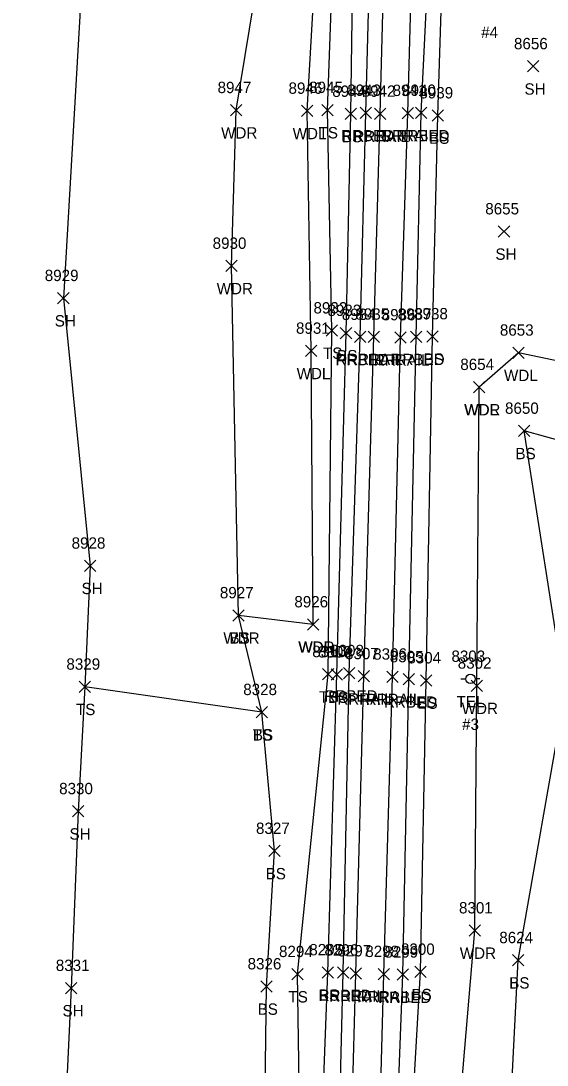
# Model space of a CAD drawing. Extents: x 1769141 to 1770911, y 735471 to 741449.
# Drawn here: x 1770223.3 to 1770316, y 737257.9 to 737441.9 of the extents above; entities that cross this region are included whole.
import ezdxf

# ---------------------------------------------------------------- set-up
doc = ezdxf.new("R2010")
doc.units = 0
for name, color, linetype in [('L_A', 7, 'Continuous'), ('L_I', 7, 'Continuous'), ('L_TIC', 7, 'Continuous'), ('LAWA', 7, 'Continuous'), ('LELB', 7, 'Continuous'), ('LSOGP', 7, 'Continuous'), ('R_A', 7, 'Continuous'), ('R_I', 7, 'Continuous'), ('R_TIC', 7, 'Continuous'), ('RR', 7, 'Continuous'), ('RRB', 7, 'Continuous'), ('U_A', 7, 'Continuous'), ('U_C', 7, 'Continuous'), ('U_I', 7, 'Continuous'), ('UP', 7, 'Continuous')]:
    doc.layers.add(name, color=color, linetype=linetype)

msp = doc.modelspace()

# ---------------------------------------------------------------- linework, layer by layer
at = {"layer": 'L_TIC'}
for points in [[(1770312.55, 737432.92), (1770314.55, 737434.92)], [(1770314.55, 737432.92), (1770312.55, 737434.92)], [(1770260.22, 737425.19), (1770262.22, 737427.19)], [(1770262.22, 737425.19), (1770260.22, 737427.19)], [(1770272.77, 737425.07), (1770274.77, 737427.07)], [(1770274.77, 737425.07), (1770272.77, 737427.07)], [(1770276.35, 737425.21), (1770278.35, 737427.21)], [(1770278.35, 737425.21), (1770276.35, 737427.21)], [(1770280.43, 737424.53), (1770282.43, 737426.53)], [(1770282.43, 737424.53), (1770280.43, 737426.53)], [(1770295.79, 737424.26), (1770297.79, 737426.26)], [(1770297.79, 737424.26), (1770295.79, 737426.26)], [(1770307.43, 737403.82), (1770309.43, 737405.82)], [(1770309.43, 737403.82), (1770307.43, 737405.82)], [(1770259.43, 737397.75), (1770261.43, 737399.75)], [(1770261.43, 737397.75), (1770259.43, 737399.75)], [(1770229.78, 737392.07), (1770231.78, 737394.07)], [(1770231.78, 737392.07), (1770229.78, 737394.07)], [(1770277.12, 737386.36), (1770279.12, 737388.36)], [(1770279.12, 737386.36), (1770277.12, 737388.36)], [(1770279.59, 737385.92), (1770281.59, 737387.92)], [(1770281.59, 737385.92), (1770279.59, 737387.92)], [(1770294.85, 737385.33), (1770296.85, 737387.33)], [(1770296.85, 737385.33), (1770294.85, 737387.33)], [(1770273.47, 737382.78), (1770275.47, 737384.78)], [(1770275.47, 737382.78), (1770273.47, 737384.78)], [(1770310.01, 737382.45), (1770312.01, 737384.45)], [(1770312.01, 737382.45), (1770310.01, 737384.45)], [(1770303.03, 737376.4), (1770305.03, 737378.4)], [(1770305.03, 737376.4), (1770303.03, 737378.4)], [(1770303.03, 737376.4), (1770305.03, 737378.4)], [(1770305.03, 737376.4), (1770303.03, 737378.4)], [(1770311.01, 737368.68), (1770313.01, 737370.68)], [(1770313.01, 737368.68), (1770311.01, 737370.68)], [(1770311.01, 737368.68), (1770313.01, 737370.68)], [(1770313.01, 737368.68), (1770311.01, 737370.68)], [(1770234.5, 737344.91), (1770236.5, 737346.91)], [(1770236.5, 737344.91), (1770234.5, 737346.91)], [(1770260.62, 737336.17), (1770262.62, 737338.17)], [(1770262.62, 737336.17), (1770260.62, 737338.17)], [(1770260.62, 737336.17), (1770262.62, 737338.17)], [(1770262.62, 737336.17), (1770260.62, 737338.17)], [(1770273.81, 737334.57), (1770275.81, 737336.57)], [(1770275.81, 737334.57), (1770273.81, 737336.57)], [(1770273.81, 737334.57), (1770275.81, 737336.57)], [(1770275.81, 737334.57), (1770273.81, 737336.57)], [(1770276.42, 737325.8), (1770278.42, 737327.8)], [(1770278.42, 737325.8), (1770276.42, 737327.8)], [(1770277.99, 737325.74), (1770279.99, 737327.74)], [(1770279.99, 737325.74), (1770277.99, 737327.74)], [(1770293.72, 737324.7), (1770295.72, 737326.7)], [(1770295.72, 737324.7), (1770293.72, 737326.7)], [(1770302.62, 737323.77), (1770304.62, 737325.77)], [(1770304.62, 737323.77), (1770302.62, 737325.77)], [(1770233.59, 737323.59), (1770235.59, 737325.59)], [(1770235.59, 737323.59), (1770233.59, 737325.59)], [(1770264.74, 737319.11), (1770266.74, 737321.11)], [(1770266.74, 737319.11), (1770264.74, 737321.11)], [(1770264.74, 737319.11), (1770266.74, 737321.11)], [(1770266.74, 737319.11), (1770264.74, 737321.11)], [(1770232.38, 737301.65), (1770234.38, 737303.65)], [(1770234.38, 737301.65), (1770232.38, 737303.65)], [(1770266.99, 737294.65), (1770268.99, 737296.65)], [(1770268.99, 737294.65), (1770266.99, 737296.65)], [(1770302.27, 737280.64), (1770304.27, 737282.64)], [(1770304.27, 737280.64), (1770302.27, 737282.64)], [(1770309.91, 737275.4), (1770311.91, 737277.4)], [(1770311.91, 737275.4), (1770309.91, 737277.4)], [(1770271.04, 737272.95), (1770273.04, 737274.95)], [(1770273.04, 737272.95), (1770271.04, 737274.95)], [(1770276.38, 737273.26), (1770278.38, 737275.26)], [(1770278.38, 737273.26), (1770276.38, 737275.26)], [(1770292.69, 737273.35), (1770294.69, 737275.35)], [(1770294.69, 737273.35), (1770292.69, 737275.35)], [(1770231.14, 737270.5), (1770233.14, 737272.5)], [(1770233.14, 737270.5), (1770231.14, 737272.5)], [(1770265.57, 737270.78), (1770267.57, 737272.78)], [(1770267.57, 737270.78), (1770265.57, 737272.78)]]:
    msp.add_lwpolyline(points, dxfattribs=at)
at = {"layer": 'LAWA'}
for points in [[(1770274.81, 737335.57), (1770261.62, 737337.17), (1770260.43, 737398.75), (1770261.22, 737426.19), (1770265.95, 737454.79), (1770269.74, 737488.86), (1770271.32, 737497.06)], [(1770274.81, 737335.57), (1770274.47, 737383.78), (1770273.77, 737426.07), (1770276.11, 737466.88), (1770276.31, 737490), (1770271.32, 737497.06)], [(1770477.28, 737249.3), (1770442.52, 737256.83), (1770431.58, 737288.54), (1770419.85, 737311.1), (1770402.56, 737323.06), (1770401.41, 737329.18), (1770352.67, 737329.15), (1770342.67, 737370.75), (1770324.43, 737380.6), (1770311.01, 737383.45), (1770304.03, 737377.4)], [(1770295.56, 736765.07), (1770288.47, 736765.03), (1770285.4, 736787.87), (1770284.57, 736804.63), (1770282.38, 736833.87), (1770287.4, 736893.59), (1770286.58, 736936.63), (1770289.46, 736968.99), (1770291.49, 736986.73), (1770290, 737012.94), (1770290.58, 737048.83), (1770292.25, 737100.02), (1770294.09, 737129.48), (1770297.9, 737178.74), (1770298.45, 737224.98), (1770303.27, 737281.64), (1770303.62, 737324.77), (1770304.03, 737377.4)]]:
    msp.add_lwpolyline(points, dxfattribs=at)
at = {"layer": 'LELB'}
for points in [[(1770284.22, 736983.53), (1770286.1, 737006.52), (1770285.78, 737050.17), (1770287.67, 737099.53), (1770288.1, 737129.93), (1770289.78, 737179.54), (1770290.91, 737225.58), (1770293.69, 737274.35), (1770294.72, 737325.7), (1770295.85, 737386.33), (1770296.79, 737425.26), (1770298.1, 737467.61), (1770299.88, 737513.29), (1770300.86, 737550.57), (1770302.69, 737591.97), (1770303.34, 737644.67), (1770305.34, 737693.43), (1770307.48, 737738.89), (1770308.5, 737789.11), (1770309.29, 737836.41), (1770310.87, 737872.45)], [(1770269.27, 736974.12), (1770270.69, 737003.92), (1770271.03, 737053.86), (1770272.32, 737097.75), (1770272.92, 737131.76), (1770274.84, 737178.2), (1770275.61, 737227.83), (1770277.38, 737274.26), (1770278.99, 737326.74), (1770280.59, 737386.92), (1770281.43, 737425.53), (1770282.04, 737467.46), (1770283.44, 737512.78), (1770283.79, 737551.85), (1770285.35, 737592.82), (1770287.29, 737644.47), (1770288.42, 737691.85), (1770289.44, 737741.02), (1770289.98, 737788.31), (1770291.46, 737837.25)], [(1770249.46, 736962.04), (1770263.88, 736963.02), (1770266.91, 736974.5), (1770267.05, 737003.42), (1770268.31, 737053.77), (1770267.73, 737097.82), (1770269.57, 737132.6), (1770271.52, 737178.02), (1770272.76, 737227.71), (1770272.04, 737273.95), (1770277.42, 737326.8), (1770278.12, 737387.36), (1770277.35, 737426.21), (1770278.82, 737466.73), (1770278.22, 737491.37), (1770271.32, 737497.06), (1770272.28, 737508.08), (1770279.53, 737512.94), (1770280.12, 737551.03), (1770278.93, 737574.69)], [(1770292.28, 737013.24), (1770296.28, 737048.29), (1770298.58, 737101.41), (1770302.61, 737128.25), (1770304.78, 737153.09), (1770306.98, 737198.89), (1770310.91, 737276.4), (1770319.23, 737323.49), (1770312.01, 737369.68)], [(1770442.52, 737256.83), (1770427.8, 737266.38), (1770411.05, 737303.82), (1770398.89, 737320), (1770340.56, 737324.79), (1770327.26, 737365.48), (1770312.01, 737369.68)], [(1770223.3, 736999.74), (1770247.32, 736993.47), (1770249.33, 736982.02), (1770256.99, 736968.47), (1770258.56, 736968.25), (1770259.68, 736979.83), (1770259.53, 737007.75), (1770256.82, 737041.42), (1770260.09, 737073.67), (1770260.96, 737104.34), (1770262.97, 737152.46), (1770265.19, 737198.57), (1770266.09, 737235.37), (1770266.57, 737271.78), (1770267.99, 737295.65), (1770265.74, 737320.11), (1770261.62, 737337.17)], [(1770265.74, 737320.11), (1770234.59, 737324.59)]]:
    msp.add_lwpolyline(points, dxfattribs=at)
at = {"layer": 'LSOGP'}
msp.add_lwpolyline([(1770275.66, 737844.62), (1770254.69, 737800.34), (1770277.4, 737740.15), (1770272.73, 737707.21), (1770270.42, 737694.75), (1770269.26, 737671.47), (1770266.55, 737647.56), (1770255.85, 737632.97), (1770246.14, 737573.35), (1770248.69, 737519.9), (1770252.84, 737504.68), (1770247.54, 737491.88), (1770234, 737447.95), (1770230.78, 737393.07), (1770235.5, 737345.91), (1770234.59, 737324.59), (1770233.38, 737302.65), (1770232.14, 737271.5), (1770229.99, 737225.16)], dxfattribs=at)
at = {"layer": 'R_TIC'}
for points in [[(1770283.07, 737424.71), (1770285.07, 737426.71)], [(1770285.07, 737424.71), (1770283.07, 737426.71)], [(1770285.61, 737424.55), (1770287.61, 737426.55)], [(1770287.61, 737424.55), (1770285.61, 737426.55)], [(1770290.49, 737424.68), (1770292.49, 737426.68)], [(1770292.49, 737424.68), (1770290.49, 737426.68)], [(1770292.83, 737424.7), (1770294.83, 737426.7)], [(1770294.83, 737424.7), (1770292.83, 737426.7)], [(1770282.11, 737385.22), (1770284.11, 737387.22)], [(1770284.11, 737385.22), (1770282.11, 737387.22)], [(1770284.5, 737385.27), (1770286.5, 737387.27)], [(1770286.5, 737385.27), (1770284.5, 737387.27)], [(1770289.19, 737385.15), (1770291.19, 737387.15)], [(1770291.19, 737385.15), (1770289.19, 737387.15)], [(1770291.96, 737385.26), (1770293.96, 737387.26)], [(1770293.96, 737385.26), (1770291.96, 737387.26)], [(1770280.14, 737325.97), (1770282.14, 737327.97)], [(1770282.14, 737325.97), (1770280.14, 737327.97)], [(1770282.75, 737325.44), (1770284.75, 737327.44)], [(1770284.75, 737325.44), (1770282.75, 737327.44)], [(1770287.77, 737325.36), (1770289.77, 737327.36)], [(1770289.77, 737325.36), (1770287.77, 737327.36)], [(1770290.64, 737324.9), (1770292.64, 737326.9)], [(1770292.64, 737324.9), (1770290.64, 737326.9)], [(1770279.11, 737273.21), (1770281.11, 737275.21)], [(1770281.11, 737273.21), (1770279.11, 737275.21)], [(1770281.34, 737273.07), (1770283.34, 737275.07)], [(1770283.34, 737273.07), (1770281.34, 737275.07)], [(1770286.25, 737272.96), (1770288.25, 737274.96)], [(1770288.25, 737272.96), (1770286.25, 737274.96)], [(1770289.63, 737272.86), (1770291.63, 737274.86)], [(1770291.63, 737272.86), (1770289.63, 737274.86)]]:
    msp.add_lwpolyline(points, dxfattribs=at)
at = {"layer": 'RR'}
for points in [[(1770281, 737226.57), (1770282.34, 737274.07), (1770283.75, 737326.44), (1770285.5, 737386.27), (1770286.61, 737425.55), (1770287.7, 737467.84), (1770288.89, 737513.29), (1770290.12, 737551.69), (1770291.25, 737592.5), (1770292.7, 737644.11), (1770294, 737692.24), (1770295.24, 737739.58), (1770296.68, 737788.9), (1770298.12, 737837.23)], [(1770285.97, 737226.12), (1770287.25, 737273.96), (1770288.77, 737326.36), (1770290.19, 737386.15), (1770291.49, 737425.68), (1770292.68, 737468.26), (1770293.9, 737513.55), (1770295.16, 737551.31), (1770296.19, 737592.32), (1770297.68, 737644.27), (1770298.81, 737692.56), (1770300.21, 737739.55), (1770301.62, 737789.04), (1770303.1, 737836.81)]]:
    msp.add_lwpolyline(points, dxfattribs=at)
at = {"layer": 'RRB'}
for points in [[(1770278.92, 737227.05), (1770280.11, 737274.21), (1770281.14, 737326.97), (1770283.11, 737386.22), (1770284.07, 737425.71), (1770285.18, 737467.84), (1770286.52, 737513.17), (1770287.31, 737551.87), (1770287.64, 737592.71), (1770290.24, 737644.43), (1770291.35, 737692.02), (1770291.63, 737740.13), (1770293.64, 737788.67), (1770295.44, 737837.2)], [(1770288.76, 737226.01), (1770290.63, 737273.86), (1770291.64, 737325.9), (1770292.96, 737386.26), (1770293.83, 737425.7), (1770295.9, 737467.63), (1770297.11, 737513.69), (1770297.8, 737551.33), (1770299.93, 737592.31), (1770301.24, 737644.61), (1770302.67, 737693.28), (1770304.27, 737739.32), (1770305.57, 737789.13), (1770306.87, 737835.91)]]:
    msp.add_lwpolyline(points, dxfattribs=at)
at = {"layer": 'UP'}
for p, q in [((1770300.85, 737325.96), (1770301.68, 737325.96)), ((1770302.51, 737325.97), (1770302.51, 737325.97)), ((1770304.18, 737325.97), (1770303.35, 737325.97)), ((1770303.35, 737325.97), (1770303.35, 737325.97)), ((1770304.18, 737325.97), (1770304.18, 737325.97))]:
    msp.add_line(p, q, dxfattribs=at)
msp.add_circle((1770302.51, 737325.97), 0.833, dxfattribs=at)

# ---------------------------------------------------------------- texts
at = {"layer": 'L_A'}
for s, p in [('SH', (1770312.04, 737428.92)), ('WDR', (1770258.58, 737421.19)), ('TS', (1770275.76, 737421.21)), ('WDL', (1770271.19, 737421.07)), ('BS', (1770279.87, 737420.53)), ('BS', (1770295.23, 737420.26)), ('SH', (1770306.92, 737399.82)), ('WDR', (1770257.8, 737393.75)), ('SH', (1770229.27, 737388.07)), ('TS', (1770276.53, 737382.36)), ('BS', (1770279.03, 737381.92)), ('BS', (1770294.29, 737381.33)), ('WDL', (1770271.89, 737378.78)), ('WDL', (1770308.43, 737378.45)), ('WDR', (1770301.4, 737372.4)), ('WDL', (1770301.45, 737372.4)), ('BS', (1770310.45, 737364.68)), ('BS', (1770310.45, 737364.68)), ('SH', (1770233.99, 737340.91)), ('WDR', (1770258.98, 737332.17)), ('BS', (1770260.06, 737332.17)), ('WDR', (1770272.17, 737330.57)), ('WDL', (1770272.22, 737330.57)), ('TS', (1770275.83, 737321.8)), ('BS', (1770277.43, 737321.74)), ('BS', (1770293.17, 737320.7)), ('TS', (1770233, 737319.59)), ('WDR', (1770300.98, 737319.77)), ('TS', (1770264.15, 737315.11)), ('BS', (1770264.18, 737315.11)), ('SH', (1770231.87, 737297.65)), ('BS', (1770266.43, 737290.65)), ('WDR', (1770300.64, 737276.64)), ('BS', (1770309.35, 737271.4)), ('TS', (1770270.45, 737268.95)), ('BS', (1770275.82, 737269.26)), ('BS', (1770292.14, 737269.35)), ('BS', (1770265.01, 737266.78)), ('SH', (1770230.63, 737266.5))]:
    msp.add_text(s, height=2, dxfattribs=at).set_placement(p)
at = {"layer": 'L_I'}
for s, p in [('8656', (1770310.19, 737436.92)), ('8947', (1770257.96, 737429.19)), ('8946', (1770270.46, 737429.07)), ('8945', (1770274.09, 737429.21)), ('8944', (1770278.17, 737428.53)), ('8939', (1770293.52, 737428.26)), ('8655', (1770305.13, 737407.82)), ('8930', (1770257.09, 737401.75)), ('8929', (1770227.51, 737396.07)), ('8932', (1770274.86, 737390.36)), ('8933', (1770277.33, 737389.92)), ('8938', (1770292.59, 737389.33)), ('8931', (1770271.78, 737386.78)), ('8653', (1770307.7, 737386.45)), ('8654', (1770300.73, 737380.4)), ('8654', (1770300.73, 737380.4)), ('8650', (1770308.61, 737372.68)), ('8650', (1770308.61, 737372.68)), ('8928', (1770232.24, 737348.91)), ('8927', (1770258.36, 737340.17)), ('8927', (1770258.36, 737340.17)), ('8926', (1770271.49, 737338.57)), ('8926', (1770271.49, 737338.57)), ('8310', (1770274.64, 737329.8)), ('8309', (1770275.64, 737329.74)), ('8329', (1770231.32, 737327.59)), ('8304', (1770291.39, 737328.7)), ('8302', (1770300.28, 737327.77)), ('8328', (1770262.48, 737323.11)), ('8328', (1770262.48, 737323.11)), ('8330', (1770230.04, 737305.65)), ('8327', (1770264.73, 737298.65)), ('8301', (1770300.5, 737284.64)), ('8624', (1770307.6, 737279.4)), ('8294', (1770268.78, 737276.95)), ('8295', (1770274.12, 737277.26)), ('8300', (1770290.27, 737277.35)), ('8331', (1770229.45, 737274.5)), ('8326', (1770263.25, 737274.78))]:
    msp.add_text(s, height=2, dxfattribs=at).set_placement(p)
at = {"layer": 'R_A'}
for s, p in [('RRBED', (1770279.72, 737420.71)), ('RRRAIL', (1770281.9, 737420.55)), ('RRRAIL', (1770286.78, 737420.68)), ('RRBED', (1770289.47, 737420.7)), ('RRBED', (1770278.75, 737381.22)), ('RRRAIL', (1770280.79, 737381.27)), ('RRRAIL', (1770285.49, 737381.15)), ('RRBED', (1770288.61, 737381.26)), ('RRBED', (1770276.79, 737321.97)), ('RRRAIL', (1770279.05, 737321.44)), ('RRRAIL', (1770284.06, 737321.36)), ('RRBED', (1770287.28, 737320.9)), ('RRBED', (1770275.75, 737269.21)), ('RRRAIL', (1770277.63, 737269.07)), ('RRRAIL', (1770282.54, 737268.96)), ('RRBED', (1770286.27, 737268.86))]:
    msp.add_text(s, height=2, dxfattribs=at).set_placement(p)
at = {"layer": 'R_I'}
for s, p in [('8943', (1770280.81, 737428.71)), ('8942', (1770283.35, 737428.55)), ('8941', (1770288.8, 737428.68)), ('8940', (1770290.48, 737428.7)), ('8934', (1770279.85, 737389.22)), ('8935', (1770282.24, 737389.27)), ('8936', (1770286.88, 737389.15)), ('8937', (1770289.7, 737389.26)), ('8308', (1770277.8, 737329.97)), ('8307', (1770280.42, 737329.44)), ('8306', (1770285.38, 737329.36)), ('8305', (1770288.3, 737328.9)), ('8296', (1770276.79, 737277.21)), ('8297', (1770279.08, 737277.07)), ('8298', (1770283.99, 737276.96)), ('8299', (1770287.36, 737276.86))]:
    msp.add_text(s, height=2, dxfattribs=at).set_placement(p)
at = {"layer": 'U_A'}
msp.add_text('TEL', height=2, dxfattribs=at).set_placement((1770300.07, 737320.97))
at = {"layer": 'U_C'}
for s, p in [('#4', (1770304.41, 737438.92)), ('#3', (1770301.05, 737316.97))]:
    msp.add_text(s, height=2, dxfattribs=at).set_placement(p)
at = {"layer": 'U_I'}
msp.add_text('8303', height=2, dxfattribs=at).set_placement((1770299.17, 737328.97))

doc.saveas('drawing.dxf')
